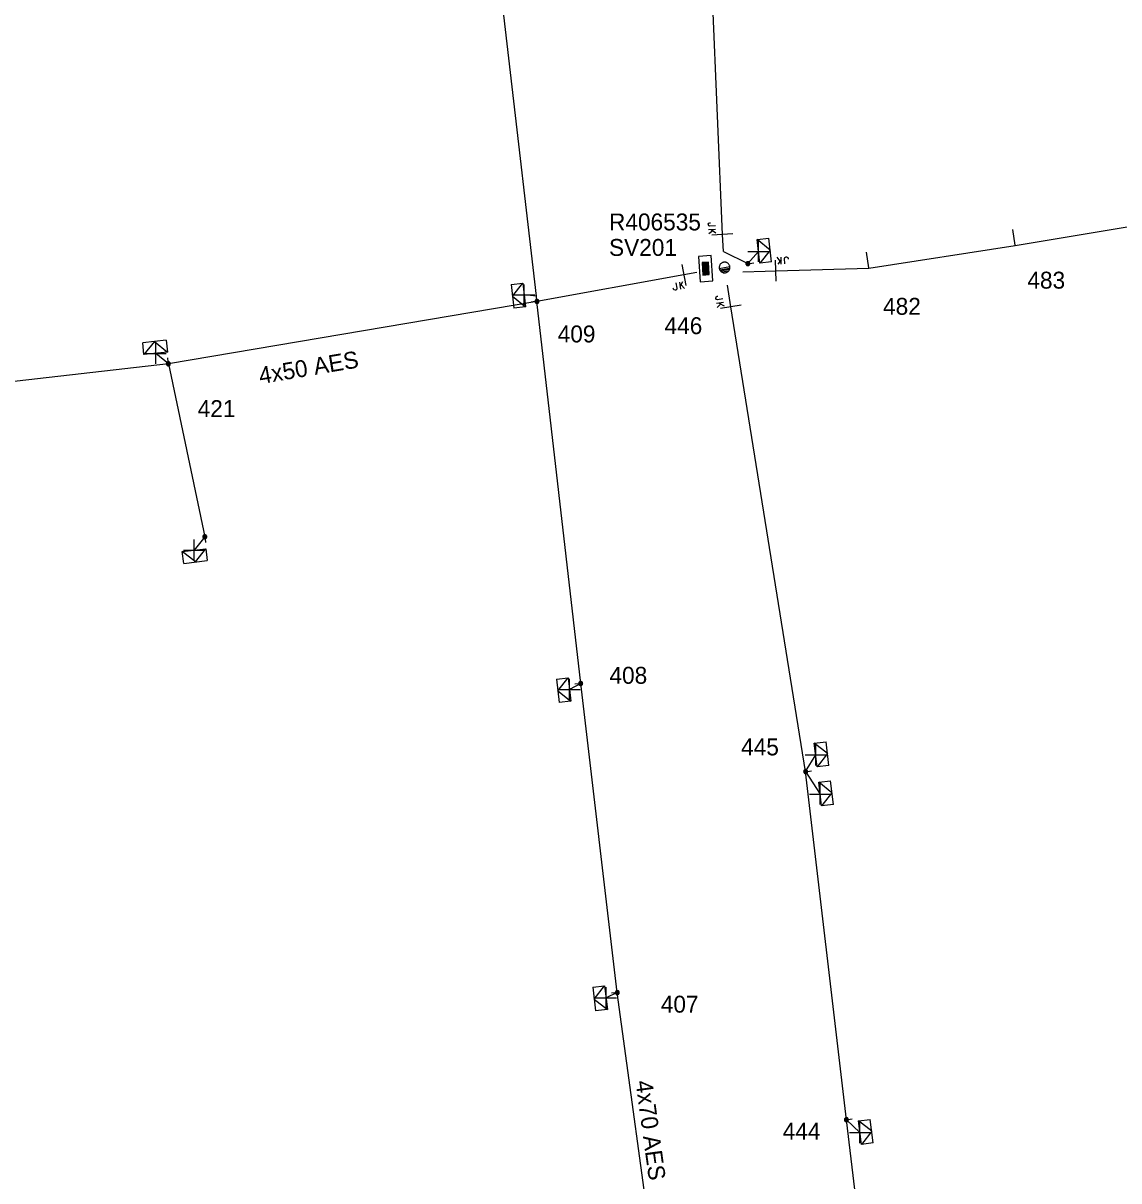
# Model space of a CAD drawing. Extents: x -540466 to -537383, y -1184038 to -1179972.
# Drawn here: x -539252.2 to -539187.5, y -1180487.6 to -1180419.2 of the extents above; entities that cross this region are included whole.
import ezdxf

# ---------------------------------------------------------------- set-up
doc = ezdxf.new("R2010")
doc.units = 0
for name, color, linetype in [('Vrstva 1', 7, 'Continuous'), ('Vrstva 13', 7, 'Continuous'), ('Vrstva 14', 7, 'Continuous'), ('Vrstva 15', 7, 'Continuous'), ('Vrstva 18', 7, 'Continuous'), ('Vrstva 2', 7, 'Continuous'), ('Vrstva 28', 7, 'Continuous'), ('Vrstva 29', 7, 'Continuous'), ('Vrstva 30', 7, 'Continuous'), ('Vrstva 31', 7, 'Continuous'), ('Vrstva 34', 7, 'Continuous'), ('Vrstva 50', 7, 'Continuous'), ('Vrstva 51', 7, 'Continuous'), ('Vrstva 54', 7, 'Continuous'), ('Vrstva 8', 7, 'Continuous'), ('Vrstva 9', 7, 'Continuous')]:
    doc.layers.add(name, color=color, linetype=linetype)

# ---------------------------------------------------------------- blocks, each defined once
blk = doc.blocks.new('NN440')
at = {"layer": 'Vrstva 2'}
for points in [[(0.63, 0), (0.63, 0.06), (0.62, 0.13), (0.6, 0.19), (0.58, 0.25), (0.55, 0.31), (0.51, 0.37), (0.47, 0.42), (0.42, 0.46), (0.37, 0.51), (0.32, 0.54), (0.26, 0.57), (0.2, 0.59), (0.13, 0.61), (0.07, 0.62), (0, 0.63), (-0.06, 0.62), (-0.13, 0.61), (-0.19, 0.59), (-0.26, 0.57), (-0.31, 0.54), (-0.37, 0.51), (-0.42, 0.46), (-0.47, 0.42), (-0.51, 0.37), (-0.54, 0.31), (-0.57, 0.25), (-0.6, 0.19), (-0.62, 0.13), (-0.63, 0.06), (-0.63, 0), (-0.63, -0.07), (-0.62, -0.14), (-0.6, -0.2), (-0.57, -0.26), (-0.54, -0.32), (-0.51, -0.37), (-0.47, -0.43), (-0.42, -0.47), (-0.37, -0.51), (-0.31, -0.55), (-0.26, -0.58), (-0.19, -0.6), (-0.13, -0.62), (-0.06, -0.63), (0, -0.63), (0.07, -0.63), (0.13, -0.62), (0.2, -0.6), (0.26, -0.58), (0.32, -0.55), (0.37, -0.51), (0.42, -0.47), (0.47, -0.43), (0.51, -0.37), (0.55, -0.32), (0.58, -0.26), (0.6, -0.2), (0.62, -0.14), (0.63, -0.07), (0.63, 0)], [(-0.63, 0), (0.63, 0)], [(-0.6, -0.18), (0.57, -0.18)], [(-0.51, -0.32), (0.5, -0.32)], [(-0.37, -0.47), (0.35, -0.47)]]:
    blk.add_lwpolyline(points, dxfattribs=at)
blk = doc.blocks.new('NN840')
at = {"layer": 'Vrstva 15'}
for points in [[(0.003, 0.619), (0.003, -0.631)], [(-0.745, -0.71), (-0.745, -0.66)], [(-0.538, -0.385), (-0.538, -0.71)], [(-0.332, -0.385), (-0.332, -0.798)], [(-0.332, -0.641), (-0.125, -0.385)], [(-0.263, -0.557), (-0.091, -0.798)], [(-0.73, -0.764), (-0.745, -0.71)], [(-0.657, -0.798), (-0.73, -0.764)], [(-0.627, -0.798), (-0.657, -0.798)], [(-0.558, -0.764), (-0.627, -0.798)], [(-0.538, -0.71), (-0.558, -0.764)]]:
    blk.add_lwpolyline(points, dxfattribs=at)
blk = doc.blocks.new('NN800')
at = {"layer": 'Vrstva 1'}
for points in [[(-0.442, 0.442), (0.442, -0.442)], [(-0.442, -0.442), (0.442, 0.442)]]:
    blk.add_lwpolyline(points, dxfattribs=at)
blk = doc.blocks.new('NN620')
at = {"layer": 'Vrstva 8'}
for points in [[(0.752, 0.004), (-0.748, 0.004)], [(-0.748, 0.004), (-0.748, -0.746)], [(0.752, -0.746), (0.752, 0.004)], [(0.368, -0.18), (-0.376, -0.18)], [(-0.376, -0.18), (-0.376, -0.558)], [(-0.376, -0.558), (0.368, -0.558)], [(0.321, -0.227), (-0.329, -0.227)], [(-0.329, -0.227), (-0.329, -0.51)], [(-0.329, -0.51), (0.321, -0.51)], [(0.274, -0.274), (-0.281, -0.274)], [(-0.281, -0.274), (-0.281, -0.463)], [(-0.281, -0.463), (0.274, -0.463)], [(0.227, -0.321), (-0.234, -0.321)], [(-0.234, -0.321), (-0.234, -0.416)], [(-0.234, -0.416), (0.227, -0.416)], [(-0.193, -0.369), (0.185, -0.369)], [(0.227, -0.416), (0.227, -0.321)], [(0.274, -0.463), (0.274, -0.274)], [(0.321, -0.51), (0.321, -0.227)], [(0.368, -0.558), (0.368, -0.18)], [(-0.748, -0.746), (0.752, -0.746)]]:
    blk.add_lwpolyline(points, dxfattribs=at)
blk = doc.blocks.new('NN630')
at = {"layer": 'Vrstva 9'}
for points in [[(-0.003, -0.7), (-0.703, 0)], [(-0.703, -0.7), (-0.703, 0), (0.697, 0), (0.697, -0.7)], [(-0.003, -0.7), (0.697, 0)], [(-0.703, -0.7), (0.697, -0.7)]]:
    blk.add_lwpolyline(points, dxfattribs=at)
blk = doc.blocks.new('NN500')
at = {"layer": 'Vrstva 2'}
for points in [[(0, -0.24), (0.02, -0.23), (0.05, -0.23), (0.07, -0.22), (0.09, -0.22), (0.12, -0.2), (0.14, -0.19), (0.16, -0.18), (0.17, -0.16), (0.19, -0.14), (0.2, -0.12), (0.21, -0.1), (0.22, -0.07), (0.23, -0.05), (0.23, -0.02), (0.23, 0), (0.23, 0.02), (0.23, 0.05), (0.22, 0.07), (0.21, 0.1), (0.2, 0.12), (0.19, 0.14), (0.17, 0.16), (0.16, 0.17), (0.14, 0.19), (0.12, 0.2), (0.09, 0.21), (0.07, 0.22), (0.05, 0.23), (0.02, 0.23), (0, 0.23), (-0.03, 0.23), (-0.05, 0.23), (-0.07, 0.22), (-0.1, 0.21), (-0.12, 0.2), (-0.14, 0.19), (-0.16, 0.17), (-0.18, 0.16), (-0.19, 0.14), (-0.2, 0.12), (-0.22, 0.1), (-0.22, 0.07), (-0.23, 0.05), (-0.23, 0.02), (-0.24, 0), (-0.23, -0.02), (-0.23, -0.05), (-0.22, -0.07), (-0.22, -0.1), (-0.2, -0.12), (-0.19, -0.14), (-0.18, -0.16), (-0.16, -0.18), (-0.14, -0.19), (-0.12, -0.2), (-0.1, -0.22), (-0.07, -0.22), (-0.05, -0.23), (-0.03, -0.23), (0, -0.24)], [(0, -0.24), (0.02, -0.23), (0.05, -0.23), (0.07, -0.22), (0.09, -0.22), (0.12, -0.2), (0.14, -0.19), (0.16, -0.18), (0.17, -0.16), (0.19, -0.14), (0.2, -0.12), (0.21, -0.1), (0.22, -0.07), (0.23, -0.05), (0.23, -0.02), (0.23, 0), (0.23, 0.02), (0.23, 0.05), (0.22, 0.07), (0.21, 0.1), (0.2, 0.12), (0.19, 0.14), (0.17, 0.16), (0.16, 0.17), (0.14, 0.19), (0.12, 0.2), (0.09, 0.21), (0.07, 0.22), (0.05, 0.23), (0.02, 0.23), (0, 0.23), (-0.03, 0.23), (-0.05, 0.23), (-0.07, 0.22), (-0.1, 0.21), (-0.12, 0.2), (-0.14, 0.19), (-0.16, 0.17), (-0.18, 0.16), (-0.19, 0.14), (-0.2, 0.12), (-0.22, 0.1), (-0.22, 0.07), (-0.23, 0.05), (-0.23, 0.02), (-0.24, 0), (-0.23, -0.02), (-0.23, -0.05), (-0.22, -0.07), (-0.22, -0.1), (-0.2, -0.12), (-0.19, -0.14), (-0.18, -0.16), (-0.16, -0.18), (-0.14, -0.19), (-0.12, -0.2), (-0.1, -0.22), (-0.07, -0.22), (-0.05, -0.23), (-0.03, -0.23), (0, -0.24)], [(0, -0.21), (0.02, -0.2), (0.04, -0.2), (0.06, -0.2), (0.08, -0.19), (0.1, -0.18), (0.12, -0.17), (0.14, -0.15), (0.15, -0.14), (0.16, -0.12), (0.18, -0.1), (0.19, -0.08), (0.19, -0.06), (0.2, -0.04), (0.2, -0.02), (0.2, 0), (0.2, 0.02), (0.2, 0.04), (0.19, 0.06), (0.19, 0.08), (0.18, 0.1), (0.16, 0.12), (0.15, 0.14), (0.14, 0.15), (0.12, 0.17), (0.1, 0.18), (0.08, 0.19), (0.06, 0.19), (0.04, 0.2), (0.02, 0.2), (0, 0.2), (-0.02, 0.2), (-0.04, 0.2), (-0.06, 0.19), (-0.08, 0.19), (-0.1, 0.18), (-0.12, 0.17), (-0.14, 0.15), (-0.15, 0.14), (-0.17, 0.12), (-0.18, 0.1), (-0.19, 0.08), (-0.2, 0.06), (-0.2, 0.04), (-0.21, 0.02), (-0.21, 0), (-0.21, -0.02), (-0.2, -0.04), (-0.2, -0.06), (-0.19, -0.08), (-0.18, -0.1), (-0.17, -0.12), (-0.15, -0.14), (-0.14, -0.15), (-0.12, -0.17), (-0.1, -0.18), (-0.08, -0.19), (-0.06, -0.2), (-0.04, -0.2), (-0.02, -0.2), (0, -0.21)], [(0, -0.18), (0.02, -0.18), (0.04, -0.17), (0.05, -0.17), (0.07, -0.16), (0.09, -0.15), (0.1, -0.14), (0.12, -0.13), (0.13, -0.12), (0.14, -0.1), (0.15, -0.09), (0.16, -0.07), (0.17, -0.05), (0.17, -0.04), (0.17, -0.02), (0.17, 0), (0.17, 0.02), (0.17, 0.04), (0.17, 0.05), (0.16, 0.07), (0.15, 0.09), (0.14, 0.1), (0.13, 0.12), (0.12, 0.13), (0.1, 0.14), (0.09, 0.15), (0.07, 0.16), (0.05, 0.17), (0.04, 0.17), (0.02, 0.17), (0, 0.18), (-0.02, 0.17), (-0.04, 0.17), (-0.06, 0.17), (-0.07, 0.16), (-0.09, 0.15), (-0.1, 0.14), (-0.12, 0.13), (-0.13, 0.12), (-0.14, 0.1), (-0.15, 0.09), (-0.16, 0.07), (-0.17, 0.05), (-0.17, 0.04), (-0.18, 0.02), (-0.18, 0), (-0.18, -0.02), (-0.17, -0.04), (-0.17, -0.05), (-0.16, -0.07), (-0.15, -0.09), (-0.14, -0.1), (-0.13, -0.12), (-0.12, -0.13), (-0.1, -0.14), (-0.09, -0.15), (-0.07, -0.16), (-0.06, -0.17), (-0.04, -0.17), (-0.02, -0.18), (0, -0.18)], [(0, -0.15), (0.01, -0.15), (0.03, -0.14), (0.04, -0.14), (0.06, -0.13), (0.07, -0.13), (0.08, -0.12), (0.1, -0.11), (0.11, -0.1), (0.12, -0.09), (0.13, -0.07), (0.13, -0.06), (0.14, -0.05), (0.14, -0.03), (0.14, -0.02), (0.14, 0), (0.14, 0.01), (0.14, 0.03), (0.14, 0.04), (0.13, 0.06), (0.13, 0.07), (0.12, 0.09), (0.11, 0.1), (0.1, 0.11), (0.08, 0.12), (0.07, 0.13), (0.06, 0.13), (0.04, 0.14), (0.03, 0.14), (0.01, 0.14), (0, 0.15), (-0.02, 0.14), (-0.03, 0.14), (-0.05, 0.14), (-0.06, 0.13), (-0.07, 0.13), (-0.09, 0.12), (-0.1, 0.11), (-0.11, 0.1), (-0.12, 0.09), (-0.13, 0.07), (-0.13, 0.06), (-0.14, 0.04), (-0.14, 0.03), (-0.15, 0.01), (-0.15, 0), (-0.15, -0.02), (-0.14, -0.03), (-0.14, -0.05), (-0.13, -0.06), (-0.13, -0.07), (-0.12, -0.09), (-0.11, -0.1), (-0.1, -0.11), (-0.09, -0.12), (-0.07, -0.13), (-0.06, -0.13), (-0.05, -0.14), (-0.03, -0.14), (-0.02, -0.15), (0, -0.15)], [(0, -0.12), (0.01, -0.12), (0.02, -0.11), (0.03, -0.11), (0.05, -0.11), (0.06, -0.1), (0.07, -0.09), (0.08, -0.09), (0.09, -0.08), (0.09, -0.07), (0.1, -0.06), (0.11, -0.05), (0.11, -0.04), (0.11, -0.02), (0.11, -0.01), (0.12, 0), (0.11, 0.01), (0.11, 0.02), (0.11, 0.04), (0.11, 0.05), (0.1, 0.06), (0.09, 0.07), (0.09, 0.08), (0.08, 0.09), (0.07, 0.09), (0.06, 0.1), (0.05, 0.11), (0.03, 0.11), (0.02, 0.11), (0.01, 0.12), (0, 0.12), (-0.01, 0.12), (-0.03, 0.11), (-0.04, 0.11), (-0.05, 0.11), (-0.06, 0.1), (-0.07, 0.09), (-0.08, 0.09), (-0.09, 0.08), (-0.1, 0.07), (-0.1, 0.06), (-0.11, 0.05), (-0.11, 0.04), (-0.12, 0.02), (-0.12, 0.01), (-0.12, 0), (-0.12, -0.01), (-0.12, -0.02), (-0.11, -0.04), (-0.11, -0.05), (-0.1, -0.06), (-0.1, -0.07), (-0.09, -0.08), (-0.08, -0.09), (-0.07, -0.09), (-0.06, -0.1), (-0.05, -0.11), (-0.04, -0.11), (-0.03, -0.11), (-0.01, -0.12), (0, -0.12)], [(0, -0.09), (0.01, -0.09), (0.02, -0.09), (0.03, -0.08), (0.03, -0.08), (0.04, -0.08), (0.05, -0.07), (0.06, -0.07), (0.06, -0.06), (0.07, -0.05), (0.07, -0.04), (0.08, -0.04), (0.08, -0.03), (0.08, -0.02), (0.09, -0.01), (0.09, 0), (0.09, 0.01), (0.08, 0.02), (0.08, 0.03), (0.08, 0.03), (0.07, 0.04), (0.07, 0.05), (0.06, 0.06), (0.06, 0.06), (0.05, 0.07), (0.04, 0.07), (0.03, 0.08), (0.03, 0.08), (0.02, 0.08), (0.01, 0.09), (0, 0.09), (-0.01, 0.09), (-0.02, 0.08), (-0.03, 0.08), (-0.04, 0.08), (-0.04, 0.07), (-0.05, 0.07), (-0.06, 0.06), (-0.07, 0.06), (-0.07, 0.05), (-0.08, 0.04), (-0.08, 0.03), (-0.08, 0.03), (-0.09, 0.02), (-0.09, 0.01), (-0.09, 0), (-0.09, -0.01), (-0.09, -0.02), (-0.08, -0.03), (-0.08, -0.04), (-0.08, -0.04), (-0.07, -0.05), (-0.07, -0.06), (-0.06, -0.07), (-0.05, -0.07), (-0.04, -0.08), (-0.04, -0.08), (-0.03, -0.08), (-0.02, -0.09), (-0.01, -0.09), (0, -0.09)], [(0, -0.06), (0, -0.06), (0.01, -0.06), (0.02, -0.05), (0.02, -0.05), (0.03, -0.05), (0.03, -0.05), (0.04, -0.04), (0.04, -0.04), (0.05, -0.03), (0.05, -0.03), (0.05, -0.02), (0.05, -0.02), (0.05, -0.01), (0.06, -0.01), (0.06, 0), (0.06, 0.01), (0.05, 0.01), (0.05, 0.02), (0.05, 0.02), (0.05, 0.03), (0.05, 0.03), (0.04, 0.04), (0.04, 0.04), (0.03, 0.05), (0.03, 0.05), (0.02, 0.05), (0.02, 0.05), (0.01, 0.06), (0, 0.06), (0, 0.06), (-0.01, 0.06), (-0.01, 0.06), (-0.02, 0.05), (-0.02, 0.05), (-0.03, 0.05), (-0.03, 0.05), (-0.04, 0.04), (-0.04, 0.04), (-0.05, 0.03), (-0.05, 0.03), (-0.05, 0.02), (-0.06, 0.02), (-0.06, 0.01), (-0.06, 0.01), (-0.06, 0), (-0.06, -0.01), (-0.06, -0.01), (-0.06, -0.02), (-0.05, -0.02), (-0.05, -0.03), (-0.05, -0.03), (-0.04, -0.04), (-0.04, -0.04), (-0.03, -0.05), (-0.03, -0.05), (-0.02, -0.05), (-0.02, -0.05), (-0.01, -0.06), (-0.01, -0.06), (0, -0.06)], [(0, -0.03), (0, -0.03), (0, -0.03), (0.01, -0.03), (0.01, -0.03), (0.01, -0.02), (0.02, -0.02), (0.02, -0.02), (0.02, -0.02), (0.02, -0.02), (0.02, -0.01), (0.02, -0.01), (0.03, -0.01), (0.03, -0.01), (0.03, 0), (0.03, 0), (0.03, 0), (0.03, 0.01), (0.03, 0.01), (0.02, 0.01), (0.02, 0.01), (0.02, 0.02), (0.02, 0.02), (0.02, 0.02), (0.02, 0.02), (0.01, 0.02), (0.01, 0.02), (0.01, 0.03), (0, 0.03), (0, 0.03), (0, 0.03), (0, 0.03), (-0.01, 0.03), (-0.01, 0.03), (-0.01, 0.02), (-0.02, 0.02), (-0.02, 0.02), (-0.02, 0.02), (-0.02, 0.02), (-0.02, 0.02), (-0.03, 0.01), (-0.03, 0.01), (-0.03, 0.01), (-0.03, 0.01), (-0.03, 0), (-0.03, 0), (-0.03, 0), (-0.03, -0.01), (-0.03, -0.01), (-0.03, -0.01), (-0.03, -0.01), (-0.02, -0.02), (-0.02, -0.02), (-0.02, -0.02), (-0.02, -0.02), (-0.02, -0.02), (-0.01, -0.03), (-0.01, -0.03), (-0.01, -0.03), (0, -0.03), (0, -0.03)], [(0.23, 0), (0.7, 0)]]:
    blk.add_lwpolyline(points, dxfattribs=at)
blk = doc.blocks.new('NN510')
at = {"layer": 'Vrstva 2'}
blk.add_lwpolyline([(0.001, 0.002), (0.001, 0.939)], dxfattribs=at)

msp = doc.modelspace()

# ---------------------------------------------------------------- linework, layer by layer
at = {"layer": 'Vrstva 50'}
for points in [[(-539210.869, -1180432.688), (-539210.931, -1180431.697), (-539211.525, -1180417.65), (-539212.223, -1180410.946), (-539213.061, -1180404.215), (-539215.63, -1180380.612), (-539217.5, -1180367.902), (-539218.725, -1180356.441), (-539220.051, -1180342.993), (-539221.9, -1180327.631)], [(-539198.712, -1180540.398), (-539199.408, -1180539.571), (-539211.29, -1180525.443), (-539212.699, -1180513.81), (-539213.527, -1180505.305), (-539214.923, -1180492.745), (-539217.143, -1180476.488), (-539219.305, -1180458.222), (-539221.886, -1180435.646), (-539221.925, -1180435.331), (-539225.176, -1180407.184), (-539228.383, -1180380.415), (-539230.365, -1180363.707), (-539232.779, -1180343.903), (-539234.072, -1180332.3)], [(-539209.734, -1180433.891), (-539207.084, -1180433.814), (-539202.286, -1180433.674), (-539193.643, -1180432.333), (-539168.492, -1180428.147), (-539153.115, -1180425.726), (-539132.587, -1180422.475), (-539113.46, -1180419.447)], [(-539212.443, -1180433.936), (-539213.221, -1180434.077), (-539221.886, -1180435.646), (-539243.657, -1180439.336), (-539264.993, -1180441.777), (-539284.378, -1180444.312), (-539288.044, -1180444.774), (-539297.992, -1180445.714)], [(-539198.03, -1180539.98), (-539198.176, -1180538.177), (-539200.38, -1180510.959), (-539202.008, -1180497.332), (-539203.614, -1180483.995), (-539206.02, -1180463.427), (-539210.436, -1180435.969), (-539210.642, -1180434.687)]]:
    msp.add_lwpolyline(points, dxfattribs=at)
at = {"layer": 'Vrstva 54'}
for points in [[(-539210.869, -1180432.688), (-539209.433, -1180433.414), (-539208.811, -1180432.688)], [(-539221.925, -1180435.331), (-539222.64, -1180435.266)], [(-539243.657, -1180439.336), (-539244.404, -1180438.716)], [(-539243.657, -1180439.336), (-539241.503, -1180449.552), (-539242.138, -1180450.347)], [(-539219.305, -1180458.222), (-539219.966, -1180458.577)], [(-539206.02, -1180463.427), (-539205.428, -1180462.443)], [(-539206.02, -1180463.427), (-539205.16, -1180464.752)], [(-539217.143, -1180476.488), (-539217.81, -1180476.79)], [(-539203.614, -1180483.995), (-539202.813, -1180484.756)]]:
    msp.add_lwpolyline(points, dxfattribs=at)

# ---------------------------------------------------------------- block references
at = {"layer": 'Vrstva 13'}
for p, rotation in [((-539193.643, -1180432.333), 8.855275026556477), ((-539202.286, -1180433.674), 8.855275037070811)]:
    msp.add_blockref('NN510', p, dxfattribs=dict(at, rotation=rotation))
for name, p, xscale, yscale, rotation in [('NN440', (-539210.81, -1180433.64), 0.5, 0.5000000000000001, 11.014733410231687), ('NN500', (-539209.433, -1180433.414), 0.49999999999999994, 0.5000000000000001, 6.597999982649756), ('NN500', (-539221.886, -1180435.646), 0.5, 0.5, -173.72400005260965), ('NN500', (-539243.657, -1180439.336), 0.5000000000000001, 0.5000000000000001, 96.19299995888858), ('NN500', (-539241.503, -1180449.552), 0.5, 0.49999999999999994, -83.11499996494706), ('NN500', (-539219.305, -1180458.222), 0.5, 0.49999999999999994, -173.2820000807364), ('NN500', (-539206.02, -1180463.427), 0.5, 0.5, 6.605999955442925), ('NN500', (-539217.143, -1180476.488), 0.49999999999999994, 0.5000000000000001, -173.23399998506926), ('NN500', (-539203.614, -1180483.995), 0.5, 0.5, 6.804999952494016)]:
    msp.add_blockref(name, p, dxfattribs=dict(at, xscale=xscale, yscale=yscale, rotation=rotation))
at = {"layer": 'Vrstva 18'}
for p, rotation in [((-539210.931, -1180431.697), -86.4364639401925), ((-539207.779, -1180433.834), -178.33563925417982), ((-539213.221, -1180434.077), 10.264261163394), ((-539210.436, -1180435.969), -80.86385552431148)]:
    msp.add_blockref('NN840', p, dxfattribs=dict(at, rotation=rotation))
at = {"layer": 'Vrstva 28', "rotation": -86.43600002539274}
msp.add_blockref('NN620', (-539211.558, -1180433.687), dxfattribs=at)
at = {"layer": 'Vrstva 31'}
for p, rotation in [((-539208.811, -1180432.688), 96.74473335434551), ((-539222.64, -1180435.266), -83.43780834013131), ((-539244.404, -1180438.716), -173.80711669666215), ((-539242.138, -1180450.348), 6.885080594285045), ((-539219.966, -1180458.577), -83.28195839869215), ((-539205.428, -1180462.443), 96.60592501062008), ((-539205.16, -1180464.752), 96.61796391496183), ((-539217.81, -1180476.79), -83.23409998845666), ((-539202.813, -1180484.756), 96.8046082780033)]:
    msp.add_blockref('NN630', p, dxfattribs=dict(at, rotation=rotation))
at = {"layer": 'Vrstva 34'}
for p, rotation in [((-539208.811, -1180432.688), 45), ((-539222.64, -1180435.266), 45), ((-539244.404, -1180438.716), 45), ((-539242.138, -1180450.347), 45), ((-539219.966, -1180458.577), 45), ((-539205.428, -1180462.443), 44.99999995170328), ((-539205.16, -1180464.752), 45), ((-539217.81, -1180476.79), 45), ((-539202.813, -1180484.756), 45)]:
    msp.add_blockref('NN800', p, dxfattribs=dict(at, rotation=rotation))

# ---------------------------------------------------------------- texts
at = {"layer": 'Vrstva 14'}
for s, p in [('483', (-539192.926, -1180434.891)), ('482', (-539201.448, -1180436.436)), ('446', (-539214.355, -1180437.581)), ('409', (-539220.664, -1180438.069)), ('421', (-539241.927, -1180442.481)), ('408', (-539217.607, -1180458.239)), ('445', (-539209.832, -1180462.47)), ('407', (-539214.575, -1180477.67)), ('444', (-539207.375, -1180485.17))]:
    msp.add_text(s, height=1, dxfattribs=at).set_placement(p)
at = {"layer": 'Vrstva 29'}
msp.add_text('R406535', height=1, dxfattribs=at).set_placement((-539217.633, -1180431.452))
at = {"layer": 'Vrstva 30'}
msp.add_text('SV201', height=1, dxfattribs=at).set_placement((-539217.633, -1180432.957))
at = {"layer": 'Vrstva 51'}
for s, rotation, p in [('4x50 AES', 9.62, (-539238.223, -1180440.535)), ('4x70 AES', 277.776, (-539216.072, -1180481.738))]:
    msp.add_text(s, height=1, rotation=rotation, dxfattribs=at).set_placement(p)

doc.saveas('drawing.dxf')
